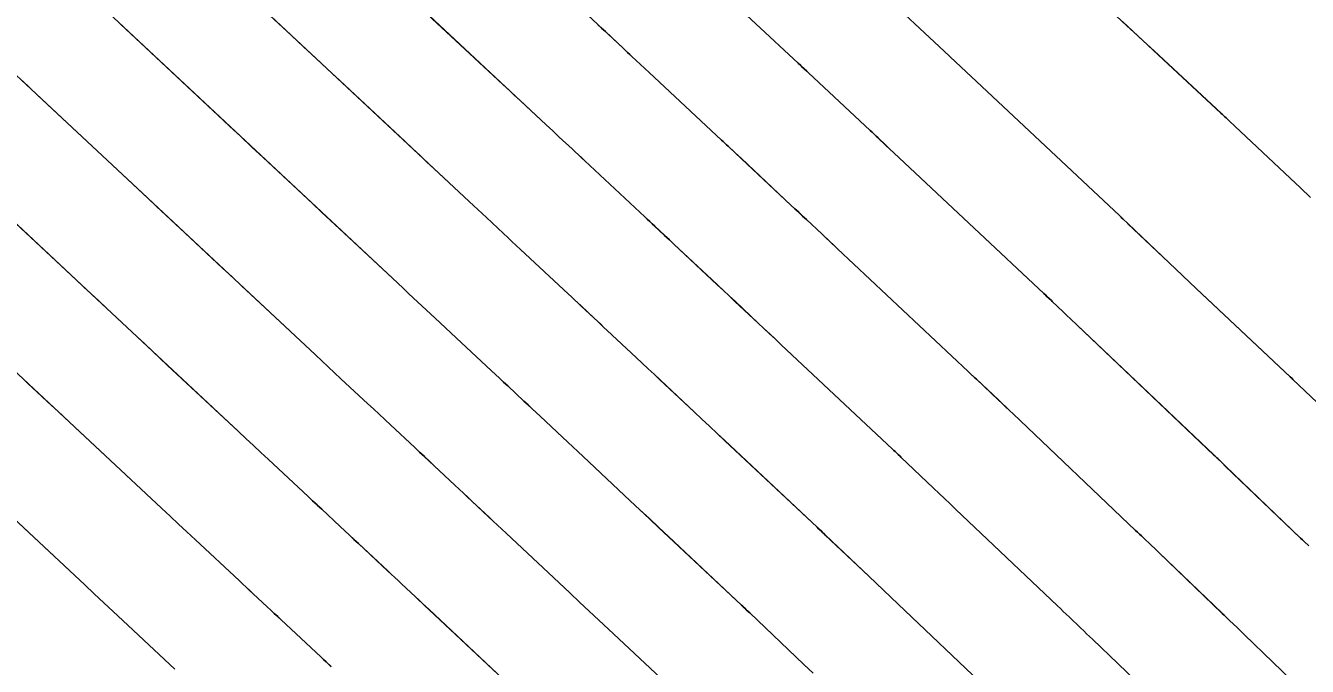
# Model space of a CAD drawing. Extents: x 954385 to 988206, y 1868364 to 1924553.
# Drawn here: x 955804.36 to 955839.78, y 1922880.91 to 1922898.62 of the extents above; entities that cross this region are included whole.
import ezdxf

# ---------------------------------------------------------------- set-up
doc = ezdxf.new("R2010")
doc.units = 0
for name, color, linetype in [('1', 7, 'Continuous'), ('Ex_Major Contours', 7, 'Continuous'), ('Ex_Minor Contours', 7, 'Continuous')]:
    doc.layers.add(name, color=color, linetype=linetype)

msp = doc.modelspace()

# ---------------------------------------------------------------- linework, layer by layer
at = {"layer": '1'}
for points in [[(955839.61, 1922880.268), (955838.042, 1922881.779), (955837.94, 1922881.878), (955837.837, 1922881.977), (955837.633, 1922882.174), (955837.582, 1922882.223), (955837.53, 1922882.272), (955837.479, 1922882.321), (955837.428, 1922882.371), (955835.678, 1922884.048), (955835.571, 1922884.151), (955835.464, 1922884.253), (955835.25, 1922884.458), (955835.196, 1922884.51), (955835.143, 1922884.561), (955835.089, 1922884.612), (955835.035, 1922884.663), (955831.648, 1922887.882), (955831.547, 1922887.978), (955831.445, 1922888.075), (955831.343, 1922888.171), (955831.242, 1922888.268), (955830.64, 1922888.839), (955830.484, 1922888.986), (955830.446, 1922889.022), (955830.408, 1922889.058), (955826.796, 1922892.449), (955826.689, 1922892.549), (955826.582, 1922892.65), (955826.475, 1922892.751), (955826.367, 1922892.851), (955825.938, 1922893.254), (955825.831, 1922893.354), (955825.724, 1922893.455), (955825.616, 1922893.555), (955825.509, 1922893.656), (955824.138, 1922894.939), (955824.047, 1922895.025), (955823.956, 1922895.11), (955823.773, 1922895.281), (955823.727, 1922895.324), (955823.682, 1922895.366), (955823.636, 1922895.409), (955823.59, 1922895.452), (955821.591, 1922897.317), (955821.471, 1922897.429), (955821.351, 1922897.541), (955821.111, 1922897.764), (955821.051, 1922897.82), (955820.991, 1922897.876), (955820.932, 1922897.932), (955820.872, 1922897.988), (955794.958, 1922922.207)], [(955835.263, 1922880.291), (955833.842, 1922881.653), (955833.761, 1922881.731), (955833.68, 1922881.808), (955833.6, 1922881.885), (955833.519, 1922881.962), (955833.197, 1922882.271), (955833.117, 1922882.348), (955833.036, 1922882.425), (955832.955, 1922882.502), (955832.874, 1922882.579), (955830.059, 1922885.254), (955829.907, 1922885.398), (955829.755, 1922885.543), (955829.603, 1922885.687), (955829.451, 1922885.832), (955828.549, 1922886.688), (955828.525, 1922886.711), (955828.475, 1922886.758), (955828.386, 1922886.842), (955828.352, 1922886.874), (955828.318, 1922886.906), (955825.239, 1922889.796), (955825.08, 1922889.946), (955824.92, 1922890.096), (955824.76, 1922890.246), (955824.601, 1922890.395), (955823.962, 1922890.995), (955823.802, 1922891.144), (955823.642, 1922891.294), (955823.483, 1922891.444), (955823.323, 1922891.594), (955822.285, 1922892.565), (955822.149, 1922892.693), (955822.013, 1922892.82), (955821.742, 1922893.073), (955821.674, 1922893.137), (955821.606, 1922893.2), (955821.538, 1922893.264), (955821.47, 1922893.327), (955819.812, 1922894.874), (955819.724, 1922894.957), (955819.635, 1922895.04), (955819.546, 1922895.123), (955819.457, 1922895.206), (955819.101, 1922895.537), (955819.012, 1922895.62), (955818.923, 1922895.703), (955818.834, 1922895.786), (955818.745, 1922895.869), (955793.06, 1922919.876)], [(955808.305, 1922917.946), (955825.124, 1922902.226), (955825.149, 1922902.202), (955827.83, 1922899.701), (955827.846, 1922899.686), (955829.881, 1922897.781), (955829.91, 1922897.754), (955834.587, 1922893.363), (955834.634, 1922893.319), (955834.681, 1922893.275), (955834.82, 1922893.143), (955834.826, 1922893.138), (955835.959, 1922892.06), (955836.149, 1922891.881), (955836.338, 1922891.702), (955836.528, 1922891.522), (955836.718, 1922891.344), (955839.316, 1922888.9), (955839.371, 1922888.848), (955839.384, 1922888.837), (955841.731, 1922886.61)], [(955830.713, 1922880.494), (955828.471, 1922882.626), (955828.268, 1922882.818), (955828.065, 1922883.011), (955827.862, 1922883.203), (955827.66, 1922883.396), (955826.459, 1922884.536), (955826.426, 1922884.567), (955826.36, 1922884.63), (955826.273, 1922884.711), (955826.229, 1922884.753), (955823.682, 1922887.144), (955823.47, 1922887.343), (955823.258, 1922887.542), (955823.046, 1922887.741), (955822.834, 1922887.94), (955821.889, 1922888.827), (955821.725, 1922888.98), (955821.561, 1922889.133), (955821.398, 1922889.287), (955821.234, 1922889.44), (955820.431, 1922890.192), (955820.341, 1922890.276), (955820.251, 1922890.36), (955820.161, 1922890.445), (955820.071, 1922890.529), (955819.711, 1922890.866), (955819.621, 1922890.95), (955819.53, 1922891.034), (955819.44, 1922891.119), (955819.35, 1922891.203), (955818.034, 1922892.431), (955817.916, 1922892.541), (955817.798, 1922892.651), (955817.68, 1922892.761), (955817.562, 1922892.871), (955817.091, 1922893.31), (955816.973, 1922893.42), (955816.855, 1922893.53), (955816.737, 1922893.64), (955816.619, 1922893.75), (955791.161, 1922917.544)], [(955789.262, 1922915.213), (955814.493, 1922891.631), (955814.64, 1922891.494), (955814.787, 1922891.357), (955814.933, 1922891.22), (955815.08, 1922891.083), (955815.667, 1922890.536), (955815.814, 1922890.399), (955815.961, 1922890.262), (955816.108, 1922890.125), (955816.255, 1922889.988), (955817.23, 1922889.078), (955817.342, 1922888.973), (955817.455, 1922888.868), (955817.567, 1922888.763), (955817.679, 1922888.658), (955818.128, 1922888.238), (955818.241, 1922888.133), (955818.353, 1922888.028), (955818.465, 1922887.923), (955818.577, 1922887.818), (955819.198, 1922887.237), (955819.339, 1922887.105), (955819.48, 1922886.973), (955819.621, 1922886.841), (955819.762, 1922886.709), (955821.068, 1922885.484), (955821.332, 1922885.236), (955821.597, 1922884.988), (955821.861, 1922884.739), (955822.125, 1922884.491), (955824.139, 1922882.601), (955824.177, 1922882.565), (955824.286, 1922882.462), (955824.338, 1922882.413), (955824.369, 1922882.384), (955825.868, 1922880.96), (955826.122, 1922880.72)], [(955822.049, 1922880.449), (955820.469, 1922881.932), (955820.202, 1922882.183), (955819.935, 1922882.434), (955819.668, 1922882.684), (955819.401, 1922882.935), (955817.635, 1922884.591), (955817.517, 1922884.701), (955817.399, 1922884.812), (955817.281, 1922884.923), (955817.163, 1922885.033), (955816.691, 1922885.475), (955816.573, 1922885.586), (955816.455, 1922885.696), (955816.337, 1922885.807), (955816.219, 1922885.917), (955815.648, 1922886.451), (955815.514, 1922886.577), (955815.379, 1922886.702), (955815.245, 1922886.828), (955815.11, 1922886.953), (955814.438, 1922887.58), (955814.281, 1922887.727), (955814.124, 1922887.873), (955813.967, 1922888.019), (955813.81, 1922888.166), (955813.07, 1922888.856), (955812.894, 1922889.02), (955812.718, 1922889.184), (955812.543, 1922889.348), (955812.367, 1922889.512), (955787.114, 1922913.115)], [(955784.878, 1922911.098), (955810.241, 1922887.393), (955810.445, 1922887.202), (955810.65, 1922887.011), (955810.855, 1922886.82), (955811.059, 1922886.629), (955812.033, 1922885.721), (955812.16, 1922885.603), (955812.287, 1922885.484), (955812.414, 1922885.366), (955812.541, 1922885.247), (955813.05, 1922884.773), (955813.177, 1922884.655), (955813.303, 1922884.536), (955813.43, 1922884.418), (955813.557, 1922884.299), (955814.366, 1922883.542), (955814.461, 1922883.453), (955814.557, 1922883.364), (955814.652, 1922883.275), (955814.747, 1922883.186), (955815.128, 1922882.83), (955815.223, 1922882.74), (955815.318, 1922882.651), (955815.413, 1922882.562), (955815.508, 1922882.473), (955817.847, 1922880.279)], [(955782.643, 1922909.081), (955808.115, 1922885.274), (955808.348, 1922885.056), (955808.582, 1922884.838), (955808.815, 1922884.62), (955809.049, 1922884.402), (955810.256, 1922883.277), (955810.353, 1922883.186), (955810.451, 1922883.095), (955810.548, 1922883.005), (955810.645, 1922882.914), (955811.034, 1922882.552), (955811.131, 1922882.461), (955811.228, 1922882.37), (955811.325, 1922882.279), (955811.422, 1922882.189), (955812.514, 1922881.167), (955812.658, 1922881.032), (955812.803, 1922880.897)], [(955780.407, 1922907.064), (955805.989, 1922883.155), (955806.251, 1922882.91), (955806.513, 1922882.665), (955806.776, 1922882.42), (955807.038, 1922882.175), (955808.479, 1922880.832)], [(955823.37, 1922899.76), (955825.71, 1922897.576), (955825.757, 1922897.533), (955825.804, 1922897.489), (955825.945, 1922897.357), (955825.992, 1922897.313), (955827.695, 1922895.719), (955827.75, 1922895.667), (955827.805, 1922895.616), (955827.86, 1922895.564), (955827.915, 1922895.513), (955828.134, 1922895.307), (955828.244, 1922895.204), (955828.353, 1922895.101), (955832.498, 1922891.21), (955832.54, 1922891.17), (955832.582, 1922891.131), (955832.728, 1922890.993), (955833.033, 1922890.704), (955833.135, 1922890.607), (955833.237, 1922890.51), (955837.196, 1922886.747), (955837.223, 1922886.722), (955837.249, 1922886.697), (955837.276, 1922886.671), (955837.302, 1922886.646), (955837.435, 1922886.519), (955837.514, 1922886.443), (955839.593, 1922884.45), (955839.644, 1922884.402), (955839.694, 1922884.353), (955839.819, 1922884.233)], [(955834.5, 1922898.885), (955834.792, 1922898.614), (955835.084, 1922898.343), (955835.375, 1922898.072), (955835.667, 1922897.801), (955837.394, 1922896.196), (955837.429, 1922896.164), (955837.582, 1922896.021), (955837.617, 1922895.988), (955837.629, 1922895.977), (955839.305, 1922894.4), (955839.589, 1922894.133), (955839.872, 1922893.867)]]:
    msp.add_lwpolyline(points, dxfattribs=at)
at = {"layer": 'Ex_Major Contours'}
for points in [[(955830.713, 1922880.494), (955828.47, 1922882.625), (955828.268, 1922882.818), (955828.065, 1922883.01), (955827.862, 1922883.203), (955827.659, 1922883.395), (955826.458, 1922884.535), (955826.425, 1922884.566), (955826.384, 1922884.606), (955826.359, 1922884.629), (955826.288, 1922884.697), (955826.258, 1922884.725), (955826.229, 1922884.753), (955823.682, 1922887.143), (955823.47, 1922887.342), (955823.258, 1922887.541), (955823.046, 1922887.74), (955822.833, 1922887.939), (955821.888, 1922888.826), (955821.724, 1922888.979), (955821.561, 1922889.132), (955821.397, 1922889.286), (955821.233, 1922889.439), (955820.431, 1922890.19), (955820.341, 1922890.275), (955820.251, 1922890.359), (955820.161, 1922890.443), (955820.07, 1922890.528), (955819.71, 1922890.865), (955819.62, 1922890.949), (955819.53, 1922891.033), (955819.44, 1922891.117), (955819.35, 1922891.202), (955818.033, 1922892.431), (955817.915, 1922892.541), (955817.797, 1922892.651), (955817.68, 1922892.761), (955817.562, 1922892.87), (955817.09, 1922893.31), (955816.973, 1922893.42), (955816.855, 1922893.53), (955816.737, 1922893.64), (955816.619, 1922893.75), (955815.649, 1922894.657), (955815.448, 1922894.845), (955815.247, 1922895.033), (955815.046, 1922895.221), (955814.845, 1922895.409), (955813.036, 1922897.099), (955812.703, 1922897.41), (955812.37, 1922897.721), (955812.036, 1922898.033), (955811.703, 1922898.344), (955810.371, 1922899.59)], [(955834.668, 1922898.728), (955834.959, 1922898.458), (955835.251, 1922898.187), (955835.543, 1922897.916), (955837.395, 1922896.197), (955837.418, 1922896.175), (955837.442, 1922896.153), (955837.5, 1922896.099), (955837.534, 1922896.066), (955837.594, 1922896.01), (955837.629, 1922895.976), (955839.306, 1922894.4), (955839.589, 1922894.134), (955839.872, 1922893.867)], [(955803.157, 1922885.802), (955805.989, 1922883.155), (955806.251, 1922882.91), (955806.513, 1922882.665), (955806.776, 1922882.42), (955807.038, 1922882.175), (955808.479, 1922880.831)]]:
    msp.add_lwpolyline(points, dxfattribs=at)
at = {"layer": 'Ex_Minor Contours'}
for points in [[(955835.262, 1922880.291), (955833.842, 1922881.653), (955833.761, 1922881.731), (955833.681, 1922881.808), (955833.6, 1922881.885), (955833.519, 1922881.962), (955833.197, 1922882.271), (955833.117, 1922882.348), (955833.036, 1922882.425), (955832.955, 1922882.502), (955832.874, 1922882.579), (955830.059, 1922885.253), (955829.907, 1922885.398), (955829.755, 1922885.542), (955829.602, 1922885.687), (955829.45, 1922885.831), (955828.549, 1922886.687), (955828.487, 1922886.746), (955828.474, 1922886.757), (955828.386, 1922886.842), (955828.369, 1922886.858), (955828.352, 1922886.874), (955828.336, 1922886.89), (955828.319, 1922886.906), (955825.239, 1922889.795), (955825.079, 1922889.945), (955824.919, 1922890.095), (955824.76, 1922890.245), (955824.6, 1922890.394), (955823.961, 1922890.994), (955823.802, 1922891.143), (955823.642, 1922891.293), (955823.482, 1922891.443), (955823.322, 1922891.593), (955822.284, 1922892.564), (955822.217, 1922892.628), (955822.149, 1922892.691), (955822.081, 1922892.755), (955822.013, 1922892.818), (955821.741, 1922893.072), (955821.673, 1922893.136), (955821.606, 1922893.199), (955821.538, 1922893.263), (955821.47, 1922893.326), (955819.812, 1922894.874), (955819.723, 1922894.957), (955819.634, 1922895.04), (955819.545, 1922895.123), (955819.457, 1922895.206), (955819.101, 1922895.537), (955819.012, 1922895.62), (955818.923, 1922895.703), (955818.834, 1922895.786), (955818.745, 1922895.869), (955818.013, 1922896.554), (955817.862, 1922896.695), (955817.71, 1922896.837), (955817.558, 1922896.979), (955817.407, 1922897.121), (955814.942, 1922899.424)], [(955839.819, 1922884.233), (955839.693, 1922884.353), (955839.643, 1922884.401), (955839.593, 1922884.45), (955837.514, 1922886.444), (955837.435, 1922886.52), (955837.303, 1922886.646), (955837.276, 1922886.672), (955837.25, 1922886.697), (955837.223, 1922886.722), (955837.197, 1922886.748), (955833.237, 1922890.509), (955833.135, 1922890.606), (955833.032, 1922890.703), (955832.725, 1922890.994), (955832.705, 1922891.014), (955832.583, 1922891.131), (955832.562, 1922891.151), (955832.541, 1922891.171), (955832.52, 1922891.191), (955832.498, 1922891.211), (955828.353, 1922895.1), (955828.133, 1922895.306), (955827.914, 1922895.512), (955827.859, 1922895.563), (955827.804, 1922895.615), (955827.749, 1922895.666), (955827.694, 1922895.718), (955825.992, 1922897.311), (955825.898, 1922897.399), (955825.78, 1922897.509), (955825.71, 1922897.575), (955823.37, 1922899.76)], [(955841.725, 1922886.614), (955839.384, 1922888.837), (955839.359, 1922888.86), (955839.31, 1922888.907), (955836.711, 1922891.35), (955836.522, 1922891.528), (955836.332, 1922891.706), (955836.144, 1922891.885), (955835.955, 1922892.064), (955834.823, 1922893.139), (955834.82, 1922893.143), (955834.681, 1922893.275), (955834.658, 1922893.297), (955834.635, 1922893.319), (955834.612, 1922893.341), (955834.588, 1922893.363), (955829.905, 1922897.757), (955829.88, 1922897.78), (955827.843, 1922899.687)], [(955826.122, 1922880.719), (955825.868, 1922880.96), (955824.368, 1922882.383), (955824.327, 1922882.422), (955824.275, 1922882.471), (955824.244, 1922882.501), (955824.189, 1922882.553), (955824.164, 1922882.577), (955824.139, 1922882.601), (955822.125, 1922884.49), (955821.86, 1922884.738), (955821.596, 1922884.987), (955821.331, 1922885.235), (955821.067, 1922885.483), (955819.761, 1922886.708), (955819.62, 1922886.84), (955819.48, 1922886.972), (955819.339, 1922887.104), (955819.198, 1922887.236), (955818.577, 1922887.817), (955818.465, 1922887.922), (955818.352, 1922888.027), (955818.24, 1922888.132), (955818.128, 1922888.237), (955817.679, 1922888.657), (955817.566, 1922888.762), (955817.454, 1922888.867), (955817.342, 1922888.972), (955817.229, 1922889.077), (955816.254, 1922889.988), (955816.107, 1922890.125), (955815.961, 1922890.262), (955815.814, 1922890.399), (955815.667, 1922890.535), (955815.08, 1922891.083), (955814.933, 1922891.22), (955814.786, 1922891.357), (955814.64, 1922891.494), (955814.493, 1922891.631), (955813.284, 1922892.761), (955813.034, 1922892.995), (955812.784, 1922893.229), (955812.533, 1922893.463), (955812.283, 1922893.697), (955810.922, 1922894.969), (955810.612, 1922895.258), (955810.301, 1922895.548), (955809.991, 1922895.838), (955809.681, 1922896.128), (955807.814, 1922897.874), (955807.399, 1922898.261), (955806.984, 1922898.649)], [(955820.173, 1922898.641), (955820.275, 1922898.546), (955820.378, 1922898.45), (955820.872, 1922897.988), (955820.931, 1922897.932), (955820.991, 1922897.876), (955821.051, 1922897.82), (955821.111, 1922897.764), (955821.351, 1922897.541), (955821.471, 1922897.429), (955821.591, 1922897.317), (955823.59, 1922895.451), (955823.681, 1922895.365), (955823.773, 1922895.28), (955824.001, 1922895.066), (955824.092, 1922894.98), (955824.138, 1922894.938), (955825.508, 1922893.655), (955825.616, 1922893.555), (955825.723, 1922893.454), (955825.83, 1922893.353), (955825.938, 1922893.253), (955826.367, 1922892.85), (955826.581, 1922892.649), (955826.796, 1922892.448), (955830.409, 1922889.058), (955830.428, 1922889.04), (955830.447, 1922889.022), (955830.465, 1922889.004), (955830.484, 1922888.986), (955830.594, 1922888.882), (955830.639, 1922888.839), (955831.241, 1922888.267), (955831.343, 1922888.171), (955831.445, 1922888.074), (955831.546, 1922887.978), (955831.648, 1922887.881), (955835.035, 1922884.663), (955835.089, 1922884.612), (955835.143, 1922884.561), (955835.196, 1922884.51), (955835.25, 1922884.459), (955835.464, 1922884.254), (955835.571, 1922884.151), (955835.678, 1922884.049), (955837.428, 1922882.37), (955837.479, 1922882.321), (955837.53, 1922882.272), (955837.581, 1922882.223), (955837.632, 1922882.173), (955837.837, 1922881.976), (955837.939, 1922881.878), (955838.042, 1922881.779), (955839.61, 1922880.267)], [(955822.049, 1922880.448), (955820.468, 1922881.932), (955820.201, 1922882.182), (955819.934, 1922882.433), (955819.667, 1922882.683), (955819.4, 1922882.934), (955817.634, 1922884.59), (955817.516, 1922884.7), (955817.398, 1922884.811), (955817.28, 1922884.922), (955817.162, 1922885.032), (955816.69, 1922885.474), (955816.572, 1922885.584), (955816.454, 1922885.695), (955816.336, 1922885.805), (955816.218, 1922885.916), (955815.648, 1922886.45), (955815.513, 1922886.575), (955815.378, 1922886.701), (955815.244, 1922886.827), (955815.109, 1922886.953), (955814.437, 1922887.58), (955814.281, 1922887.726), (955814.124, 1922887.873), (955813.967, 1922888.019), (955813.81, 1922888.165), (955813.069, 1922888.856), (955812.894, 1922889.02), (955812.718, 1922889.184), (955812.543, 1922889.348), (955812.367, 1922889.512), (955810.843, 1922890.937), (955810.582, 1922891.181), (955810.321, 1922891.425), (955810.06, 1922891.669), (955809.799, 1922891.913), (955808.755, 1922892.888), (955808.494, 1922893.132), (955808.233, 1922893.376), (955807.972, 1922893.619), (955807.711, 1922893.863), (955805.099, 1922896.305), (955804.682, 1922896.695), (955804.265, 1922897.085)], [(955817.846, 1922880.278), (955815.507, 1922882.472), (955815.412, 1922882.561), (955815.317, 1922882.65), (955815.222, 1922882.739), (955815.127, 1922882.828), (955814.747, 1922883.185), (955814.651, 1922883.274), (955814.556, 1922883.363), (955814.461, 1922883.452), (955814.366, 1922883.541), (955813.557, 1922884.298), (955813.43, 1922884.416), (955813.303, 1922884.535), (955813.176, 1922884.654), (955813.049, 1922884.772), (955812.541, 1922885.247), (955812.414, 1922885.365), (955812.287, 1922885.484), (955812.16, 1922885.602), (955812.033, 1922885.721), (955811.059, 1922886.629), (955810.854, 1922886.82), (955810.65, 1922887.011), (955810.445, 1922887.202), (955810.241, 1922887.393), (955808.281, 1922889.225), (955808.069, 1922889.423), (955807.858, 1922889.621), (955807.646, 1922889.819), (955807.434, 1922890.016), (955806.588, 1922890.807), (955806.376, 1922891.005), (955806.165, 1922891.203), (955805.953, 1922891.4), (955805.742, 1922891.598), (955802.217, 1922894.893)], [(955812.803, 1922880.895), (955812.73, 1922880.963), (955812.658, 1922881.031), (955812.586, 1922881.098), (955812.514, 1922881.166), (955811.421, 1922882.188), (955811.324, 1922882.278), (955811.227, 1922882.369), (955811.13, 1922882.46), (955811.033, 1922882.551), (955810.644, 1922882.913), (955810.547, 1922883.004), (955810.45, 1922883.095), (955810.353, 1922883.185), (955810.256, 1922883.276), (955809.049, 1922884.402), (955808.815, 1922884.62), (955808.582, 1922884.838), (955808.348, 1922885.056), (955808.115, 1922885.274), (955805.719, 1922887.513), (955805.557, 1922887.665), (955805.395, 1922887.817), (955805.232, 1922887.968), (955805.07, 1922888.12), (955804.421, 1922888.726), (955804.259, 1922888.878)]]:
    msp.add_lwpolyline(points, dxfattribs=at)

doc.saveas('drawing.dxf')
